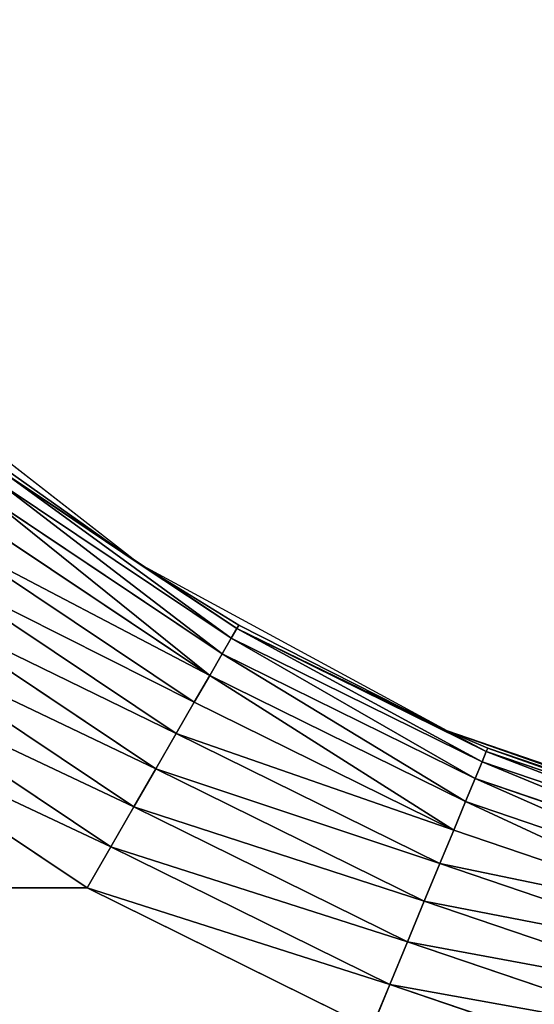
# Model space of a CAD drawing. Extents: x 0 to 605, y 0 to 400.
# Tile 656 of 656: x 291.87 to 296.12, y 311.58 to 319.69. Entities that reach past the tile are written whole.
import ezdxf

# ---------------------------------------------------------------- set-up
doc = ezdxf.new("R2010")
doc.units = 0
doc.header["$LTSCALE"] = 25.4
doc.layers.get('0').update_dxf_attribs({"linetype": 'CONTINUOUS'})

# ---------------------------------------------------------------- blocks, each defined once
blk = doc.blocks.new('ATLANTA610_-_S_STL')
at = {"color": 0}
for p, q in [((290.5222, 112.0661, 85.8943), (292.6974, 112.0661, 87.3478)), ((290.5222, 112.0661, 85.8943), (292.6974, 112.0661, 87.3478)), ((292.893, 112.0353, 87.0091), (292.6974, 112.0661, 87.3478)), ((292.6974, 112.0661, 87.3478), (295.0438, 112.0661, 88.5049)), ((292.893, 112.0353, 87.0091), (292.6974, 112.0661, 87.3478)), ((292.6974, 112.0661, 87.3478), (295.0438, 112.0661, 88.5049)), ((295.1935, 112.0353, 88.1435), (295.0438, 112.0661, 88.5049)), ((295.1935, 112.0353, 88.1435), (295.0438, 112.0661, 88.5049)), ((290.7603, 112.0353, 85.5841), (292.893, 112.0353, 87.0091)), ((290.7603, 112.0353, 85.5841), (292.893, 112.0353, 87.0091)), ((293.0837, 111.9438, 86.6787), (292.893, 112.0353, 87.0091)), ((292.893, 112.0353, 87.0091), (295.1935, 112.0353, 88.1435)), ((293.0837, 111.9438, 86.6787), (292.893, 112.0353, 87.0091)), ((292.893, 112.0353, 87.0091), (295.1935, 112.0353, 88.1435)), ((295.3394, 111.9438, 87.7911), (295.1935, 112.0353, 88.1435)), ((295.1935, 112.0353, 88.1435), (297.6223, 112.0353, 88.968)), ((295.3394, 111.9438, 87.7911), (295.1935, 112.0353, 88.1435)), ((295.1935, 112.0353, 88.1435), (297.6223, 112.0353, 88.968)), ((290.9925, 111.9438, 85.2814), (293.0837, 111.9438, 86.6787)), ((290.9925, 111.9438, 85.2814), (293.0837, 111.9438, 86.6787)), ((293.2649, 111.7936, 86.3649), (293.0837, 111.9438, 86.6787)), ((293.0837, 111.9438, 86.6787), (295.3394, 111.9438, 87.7911)), ((293.2649, 111.7936, 86.3649), (293.0837, 111.9438, 86.6787)), ((293.0837, 111.9438, 86.6787), (295.3394, 111.9438, 87.7911)), ((295.4781, 111.7936, 87.4563), (295.3394, 111.9438, 87.7911)), ((295.3394, 111.9438, 87.7911), (297.721, 111.9438, 88.5996)), ((295.4781, 111.7936, 87.4563), (295.3394, 111.9438, 87.7911)), ((295.3394, 111.9438, 87.7911), (297.721, 111.9438, 88.5996)), ((291.2132, 111.7936, 84.9939), (293.2649, 111.7936, 86.3649)), ((291.2132, 111.7936, 84.9939), (293.2649, 111.7936, 86.3649)), ((293.4322, 111.5887, 86.0752), (293.2649, 111.7936, 86.3649)), ((293.2649, 111.7936, 86.3649), (295.4781, 111.7936, 87.4563)), ((293.4322, 111.5887, 86.0752), (293.2649, 111.7936, 86.3649)), ((293.2649, 111.7936, 86.3649), (295.4781, 111.7936, 87.4563)), ((295.6061, 111.5887, 87.1472), (295.4781, 111.7936, 87.4563)), ((295.4781, 111.7936, 87.4563), (297.8148, 111.7936, 88.2495)), ((295.6061, 111.5887, 87.1472), (295.4781, 111.7936, 87.4563)), ((295.4781, 111.7936, 87.4563), (297.8148, 111.7936, 88.2495)), ((291.4168, 111.5887, 84.7285), (293.4322, 111.5887, 86.0752)), ((291.4168, 111.5887, 84.7285), (293.4322, 111.5887, 86.0752)), ((293.5813, 111.3339, 85.8168), (293.4322, 111.5887, 86.0752)), ((293.4322, 111.5887, 86.0752), (295.6061, 111.5887, 87.1472)), ((293.5813, 111.3339, 85.8168), (293.4322, 111.5887, 86.0752)), ((293.4322, 111.5887, 86.0752), (295.6061, 111.5887, 87.1472)), ((295.7203, 111.3339, 86.8716), (295.6061, 111.5887, 87.1472)), ((295.6061, 111.5887, 87.1472), (297.9014, 111.5887, 87.9264)), ((295.7203, 111.3339, 86.8716), (295.6061, 111.5887, 87.1472)), ((295.6061, 111.5887, 87.1472), (297.9014, 111.5887, 87.9264)), ((291.5984, 111.3339, 84.4919), (293.5813, 111.3339, 85.8168)), ((291.5984, 111.3339, 84.4919), (293.5813, 111.3339, 85.8168)), ((293.7087, 111.0356, 85.5962), (293.5813, 111.3339, 85.8168)), ((293.5813, 111.3339, 85.8168), (295.7203, 111.3339, 86.8716)), ((293.7087, 111.0356, 85.5962), (293.5813, 111.3339, 85.8168)), ((293.5813, 111.3339, 85.8168), (295.7203, 111.3339, 86.8716)), ((295.8178, 111.0356, 86.6363), (295.7203, 111.3339, 86.8716)), ((295.7203, 111.3339, 86.8716), (297.9786, 111.3339, 87.6382)), ((295.8178, 111.0356, 86.6363), (295.7203, 111.3339, 86.8716)), ((295.7203, 111.3339, 86.8716), (297.9786, 111.3339, 87.6382)), ((291.7535, 111.0356, 84.2897), (293.7087, 111.0356, 85.5962)), ((291.7535, 111.0356, 84.2897), (293.7087, 111.0356, 85.5962)), ((293.8112, 110.7011, 85.4187), (293.7087, 111.0356, 85.5962)), ((293.7087, 111.0356, 85.5962), (295.8178, 111.0356, 86.6363)), ((293.8112, 110.7011, 85.4187), (293.7087, 111.0356, 85.5962)), ((293.7087, 111.0356, 85.5962), (295.8178, 111.0356, 86.6363)), ((295.8962, 110.7011, 86.4469), (295.8178, 111.0356, 86.6363)), ((295.8178, 111.0356, 86.6363), (298.0446, 111.0356, 87.3922)), ((295.8962, 110.7011, 86.4469), (295.8178, 111.0356, 86.6363)), ((295.8178, 111.0356, 86.6363), (298.0446, 111.0356, 87.3922)), ((291.8782, 110.7011, 84.1271), (293.8112, 110.7011, 85.4187)), ((291.8782, 110.7011, 84.1271), (293.8112, 110.7011, 85.4187)), ((293.8863, 110.3387, 85.2887), (293.8112, 110.7011, 85.4187)), ((293.8112, 110.7011, 85.4187), (295.8962, 110.7011, 86.4469)), ((293.8863, 110.3387, 85.2887), (293.8112, 110.7011, 85.4187)), ((293.8112, 110.7011, 85.4187), (295.8962, 110.7011, 86.4469)), ((295.9537, 110.3387, 86.3082), (295.8962, 110.7011, 86.4469)), ((295.8962, 110.7011, 86.4469), (298.0976, 110.7011, 87.1942)), ((295.9537, 110.3387, 86.3082), (295.8962, 110.7011, 86.4469)), ((295.8962, 110.7011, 86.4469), (298.0976, 110.7011, 87.1942)), ((291.9696, 110.3387, 84.008), (293.8863, 110.3387, 85.2887)), ((291.9696, 110.3387, 84.008), (293.8863, 110.3387, 85.2887)), ((293.9321, 109.9572, 85.2094), (293.8863, 110.3387, 85.2887)), ((293.8863, 110.3387, 85.2887), (295.9537, 110.3387, 86.3082)), ((293.9321, 109.9572, 85.2094), (293.8863, 110.3387, 85.2887)), ((293.8863, 110.3387, 85.2887), (295.9537, 110.3387, 86.3082)), ((295.9887, 109.9572, 86.2236), (295.9537, 110.3387, 86.3082)), ((295.9537, 110.3387, 86.3082), (298.1364, 110.3387, 87.0491)), ((295.9887, 109.9572, 86.2236), (295.9537, 110.3387, 86.3082)), ((295.9537, 110.3387, 86.3082), (298.1364, 110.3387, 87.0491)), ((293.1259, 109.5661, 84.6777), (292.0254, 109.9572, 83.9354)), ((292.0254, 109.9572, 83.9354), (293.9321, 109.9572, 85.2094)), ((293.1259, 109.5661, 84.6777), (292.0254, 109.9572, 83.9354)), ((292.0254, 109.9572, 83.9354), (293.9321, 109.9572, 85.2094)), ((293.1259, 109.5661, 84.6777), (293.9321, 109.9572, 85.2094)), ((293.1259, 109.5661, 84.6777), (293.9321, 109.9572, 85.2094)), ((295.6678, 109.5661, 86.0533), (293.9321, 109.9572, 85.2094)), ((293.9321, 109.9572, 85.2094), (295.9887, 109.9572, 86.2236)), ((293.9474, 109.5661, 85.1827), (293.9321, 109.9572, 85.2094)), ((295.6678, 109.5661, 86.0533), (293.9321, 109.9572, 85.2094)), ((293.9474, 109.5661, 85.1827), (293.9321, 109.9572, 85.2094)), ((293.9321, 109.9572, 85.2094), (295.9887, 109.9572, 86.2236)), ((295.6678, 109.5661, 86.0533), (295.9887, 109.9572, 86.2236)), ((295.6678, 109.5661, 86.0533), (295.9887, 109.9572, 86.2236)), ((296.0005, 109.5661, 86.1952), (295.9887, 109.9572, 86.2236)), ((295.9887, 109.9572, 86.2236), (298.1602, 109.9572, 86.9607)), ((296.0005, 109.5661, 86.1952), (295.9887, 109.9572, 86.2236)), ((295.9887, 109.9572, 86.2236), (298.1602, 109.9572, 86.9607)), ((292.0441, 109.5661, 83.9109), (293.1259, 102.5661, 84.6777)), ((292.0441, 109.5661, 83.9109), (293.1259, 102.5661, 84.6777)), ((292.0441, 109.5661, 83.9109), (293.1259, 109.5661, 84.6777)), ((292.0441, 109.5661, 83.9109), (293.1259, 109.5661, 84.6777)), ((293.1259, 102.5661, 84.6777), (293.9474, 109.5661, 85.1827)), ((293.1259, 102.5661, 84.6777), (293.9474, 109.5661, 85.1827)), ((293.1259, 102.5661, 84.6777), (293.1259, 109.5661, 84.6777)), ((293.1259, 109.5661, 84.6777), (293.9474, 109.5661, 85.1827)), ((293.1259, 102.5661, 84.6777), (293.1259, 109.5661, 84.6777)), ((293.1259, 109.5661, 84.6777), (293.9474, 109.5661, 85.1827)), ((295.6678, 102.5661, 86.0533), (293.9474, 109.5661, 85.1827)), ((293.9474, 109.5661, 85.1827), (295.6678, 109.5661, 86.0533)), ((295.6678, 102.5661, 86.0533), (293.9474, 109.5661, 85.1827)), ((293.9474, 109.5661, 85.1827), (295.6678, 109.5661, 86.0533)), ((295.6678, 109.5661, 86.0533), (295.6678, 102.5661, 86.0533)), ((295.6678, 109.5661, 86.0533), (296.0005, 109.5661, 86.1952)), ((296.0005, 109.5661, 86.1952), (295.6678, 102.5661, 86.0533)), ((295.6678, 109.5661, 86.0533), (295.6678, 102.5661, 86.0533)), ((296.0005, 109.5661, 86.1952), (295.6678, 102.5661, 86.0533)), ((298.1681, 109.5661, 86.931), (295.6678, 102.5661, 86.0533)), ((298.1681, 109.5661, 86.931), (295.6678, 102.5661, 86.0533)), ((295.6678, 109.5661, 86.0533), (296.0005, 109.5661, 86.1952)), ((296.0005, 109.5661, 86.1952), (298.1681, 109.5661, 86.931)), ((296.0005, 109.5661, 86.1952), (298.1681, 109.5661, 86.931)), ((293.1259, 102.5661, 84.6777), (290.845, 102.5661, 82.9024)), ((295.6678, 102.5661, 86.0533), (293.1259, 102.5661, 84.6777)), ((298.4015, 102.5661, 86.9918), (295.6678, 102.5661, 86.0533))]:
    blk.add_line(p, q, dxfattribs=at)
mesh = blk.add_polyface(dxfattribs=at)
corners = [(280.4601, 112.0661, 11.246), (329.5137, 112.0661, 11.2861), (302.6974, 112.0661, 11.1745), (275.6597, 112.0661, 11.2883), (334.7957, 112.0661, 11.3471), (254.6098, 112.0661, 11.645), (349.848, 112.0661, 11.6223), (355.1678, 112.0661, 11.7612), (238.1292, 112.0661, 12.1716), (368.1137, 112.0661, 12.2056), (233.9715, 112.0661, 12.3456), (373.2318, 112.0661, 12.427), (222.9458, 112.0661, 12.8984), (384.2548, 112.0661, 13.0033), (216.1113, 112.0661, 13.3173), (388.8138, 112.0661, 13.2866), (397.9706, 112.0661, 13.9525), (209.5186, 112.0661, 13.7884), (202.5198, 112.0661, 14.3714), (402.4979, 112.0661, 14.3377), (410.1429, 112.0661, 15.0817), (197.5257, 112.0661, 14.8474), (189.2019, 112.0661, 15.7649), (415.4307, 112.0661, 15.6733), (421.1279, 112.0661, 16.3928), (186.5278, 112.0661, 16.0962), (176.3465, 112.0661, 17.5472), (427.7604, 112.0661, 17.3462), (431.2393, 112.0661, 17.8999), (166.4144, 112.0661, 19.2806), (438.3021, 112.0661, 19.1513), (445.8533, 112.0661, 20.6919), (164.4642, 112.0661, 19.6623), (157.0161, 112.0661, 21.2557), (449.7603, 112.0661, 21.5749), (154.9698, 112.0661, 21.7314), (458.0025, 112.0661, 23.6457), (152.3649, 112.0661, 22.3617), (144.7819, 112.0661, 24.3638), (460.8966, 112.0661, 24.4437), (139.0646, 112.0661, 26.0478), (467.1646, 112.0661, 26.306), (134.9015, 112.0661, 27.3733), (471.64, 112.0661, 27.7536), (130.729, 112.0661, 28.7908), (475.948, 112.0661, 29.2452), (125.3773, 112.0661, 30.7473), (481.4144, 112.0661, 31.2846), (122.7265, 112.0661, 31.7766), (488.4208, 112.0661, 34.1554), (116.3576, 112.0661, 34.4225), (490.8671, 112.0661, 35.2304), (115.0615, 112.0661, 34.9924), (107.705, 112.0661, 38.4434), (496.2377, 112.0661, 37.7321), (499.9748, 112.0661, 39.5945), (107.6397, 112.0661, 38.4758), (100.4212, 112.0661, 42.251), (503.6692, 112.0661, 41.539), (508.2616, 112.0661, 44.1066), (99.3484, 112.0661, 42.8469), (93.4013, 112.0661, 46.3222), (514.2769, 112.0661, 47.7373), (91.2749, 112.0661, 47.6387), (86.6027, 112.0661, 50.6755), (516.3888, 112.0661, 49.088), (302.6974, 112.0661, 50.0273), (300.0869, 112.0661, 50.1984), (297.5211, 112.0661, 50.7087), (83.4876, 112.0661, 52.8157), (295.0438, 112.0661, 51.5497), (292.6974, 112.0661, 52.7067), (290.5222, 112.0661, 54.1602), (80.0558, 112.0661, 55.2864), (288.5553, 112.0661, 55.8851), (76.0037, 112.0661, 58.3652), (286.8304, 112.0661, 57.852), (285.377, 112.0661, 60.0273), (73.7779, 112.0661, 60.1357), (284.2198, 112.0661, 62.3736), (68.8538, 112.0661, 64.2681), (283.3789, 112.0661, 64.8509), (67.785, 112.0661, 65.2065), (282.8686, 112.0661, 67.4167), (62.0562, 112.0661, 70.5141), (282.6974, 112.0661, 70.0273), (282.8686, 112.0661, 72.6378), (56.7148, 112.0661, 75.932), (283.3789, 112.0661, 75.2036), (284.2198, 112.0661, 77.6809), (55.6634, 112.0661, 77.0583), (51.6593, 112.0661, 81.5505), (285.377, 112.0661, 80.0273), (286.8304, 112.0661, 82.2025), (49.6981, 112.0661, 83.8782), (288.5553, 112.0661, 84.1694), (46.9031, 112.0661, 87.3585), (290.5222, 112.0661, 85.8943), (292.6974, 112.0661, 87.3478), (295.0438, 112.0661, 88.5049), (44.6285, 112.0661, 90.3471), (297.5211, 112.0661, 89.3458), (300.0869, 112.0661, 89.8562), (302.6974, 112.0661, 90.0273), (560.6864, 112.0661, 90.2396), (562.1871, 112.0661, 92.2909), (42.4393, 112.0661, 93.3689), (565.0362, 112.0661, 96.387), (39.9393, 112.0661, 97.0143), (566.7673, 112.0661, 99.0196), (38.2766, 112.0661, 99.568), (570.0849, 112.0661, 104.4173), (35.31, 112.0661, 104.4173), (521.0604, 112.0661, 52.2245), (305.308, 112.0661, 50.1984), (307.8738, 112.0661, 50.7087), (310.3511, 112.0661, 51.5497), (312.6974, 112.0661, 52.7067), (524.3695, 112.0661, 54.576), (314.8727, 112.0661, 54.1602), (316.8396, 112.0661, 55.8851), (527.6102, 112.0661, 56.9896), (318.5645, 112.0661, 57.852), (531.6983, 112.0661, 60.2015), (320.0179, 112.0661, 60.0273), (321.175, 112.0661, 62.3736), (536.9421, 112.0661, 64.6184), (322.016, 112.0661, 64.8509), (538.7529, 112.0661, 66.2273), (322.5263, 112.0661, 67.4167), (542.7916, 112.0661, 69.986), (322.6974, 112.0661, 70.0273), (545.5922, 112.0661, 72.7406), (322.5263, 112.0661, 72.6378), (322.016, 112.0661, 75.2036), (548.3276, 112.0661, 75.559), (321.175, 112.0661, 77.6809), (551.4681, 112.0661, 78.9659), (320.0179, 112.0661, 80.0273), (555.9999, 112.0661, 84.246), (318.5645, 112.0661, 82.2025), (316.8396, 112.0661, 84.1694), (314.8727, 112.0661, 85.8943), (557.084, 112.0661, 85.5803), (312.6974, 112.0661, 87.3478), (310.3511, 112.0661, 88.5049), (307.8738, 112.0661, 89.3458), (305.308, 112.0661, 89.8562)]
mesh.append_faces([[corners[k] for k in face] for face in [(0, 1, 2), (111, 110, 112)]], dxfattribs={"vtx0": -1, "color": 0})
mesh.append_faces([[corners[k] for k in face] for face in [(1, 3, 4), (4, 5, 6), (6, 5, 7), (7, 8, 9), (9, 10, 11), (11, 12, 13), (13, 14, 15), (15, 14, 16), (16, 18, 19), (19, 18, 20), (20, 22, 23), (23, 22, 24), (24, 26, 27), (27, 26, 28), (28, 29, 30), (30, 29, 31), (31, 33, 34), (34, 35, 36), (36, 38, 39), (39, 40, 41), (41, 42, 43), (43, 44, 45), (45, 46, 47), (47, 48, 49), (49, 50, 51), (51, 53, 54), (54, 53, 55), (55, 57, 58), (58, 57, 59), (59, 61, 62), (62, 64, 65), (66, 64, 67), (67, 64, 68), (68, 69, 70), (70, 69, 71), (71, 69, 72), (72, 73, 74), (74, 75, 76), (76, 75, 77), (77, 78, 79), (79, 80, 81), (81, 82, 83), (83, 84, 85), (85, 84, 86), (86, 87, 88), (88, 87, 89), (89, 91, 92), (92, 91, 93), (93, 94, 95), (95, 96, 97), (97, 96, 98), (98, 96, 99), (99, 100, 101), (101, 100, 102), (102, 100, 103), (104, 100, 105), (105, 106, 107), (107, 108, 109), (109, 110, 111), (113, 117, 118), (118, 120, 121), (121, 122, 123), (123, 125, 126), (126, 127, 128), (128, 129, 130), (130, 131, 132), (132, 134, 135), (135, 136, 137), (137, 138, 139), (139, 142, 143), (143, 142, 104)]], dxfattribs={"vtx0": -1, "vtx1": -1, "color": 0})
mesh.append_faces([[corners[k] for k in face] for face in [(65, 64, 66), (103, 100, 104)]], dxfattribs={"vtx0": -1, "vtx1": -1, "vtx2": -1, "color": 0})
mesh.append_faces([[corners[k] for k in face] for face in [(1, 0, 3), (4, 3, 5), (7, 5, 8), (9, 8, 10), (11, 10, 12), (13, 12, 14), (16, 14, 17), (16, 17, 18), (20, 18, 21), (20, 21, 22), (24, 22, 25), (24, 25, 26), (28, 26, 29), (31, 29, 32), (31, 32, 33), (34, 33, 35), (36, 35, 37), (36, 37, 38), (39, 38, 40), (41, 40, 42), (43, 42, 44), (45, 44, 46), (47, 46, 48), (49, 48, 50), (51, 50, 52), (51, 52, 53), (55, 53, 56), (55, 56, 57), (59, 57, 60), (59, 60, 61), (62, 61, 63), (62, 63, 64), (68, 64, 69), (72, 69, 73), (74, 73, 75), (77, 75, 78), (79, 78, 80), (81, 80, 82), (83, 82, 84), (86, 84, 87), (89, 87, 90), (89, 90, 91), (93, 91, 94), (95, 94, 96), (99, 96, 100), (105, 100, 106), (107, 106, 108), (109, 108, 110), (66, 113, 65), (113, 66, 114), (113, 114, 115), (113, 115, 116), (113, 116, 117), (118, 117, 119), (118, 119, 120), (121, 120, 122), (123, 122, 124), (123, 124, 125), (126, 125, 127), (128, 127, 129), (130, 129, 131), (132, 131, 133), (132, 133, 134), (135, 134, 136), (137, 136, 138), (139, 138, 140), (139, 140, 141), (139, 141, 142), (104, 142, 144), (104, 144, 145), (104, 145, 146), (104, 146, 147), (104, 147, 103)]], dxfattribs={"vtx0": -1, "vtx2": -1, "color": 0})
mesh = blk.add_polyface(dxfattribs=at)
corners = [(290.5222, 112.0661, 85.8943), (292.893, 112.0353, 87.0091), (290.7603, 112.0353, 85.5841), (292.6974, 112.0661, 87.3478)]
mesh.append_faces([[corners[k] for k in face] for face in [(0, 1, 2), (1, 0, 3)]], dxfattribs={"vtx0": -1, "color": 0})
mesh = blk.add_polyface(dxfattribs=at)
corners = [(292.6974, 112.0661, 87.3478), (295.1935, 112.0353, 88.1435), (292.893, 112.0353, 87.0091), (295.0438, 112.0661, 88.5049)]
mesh.append_faces([[corners[k] for k in face] for face in [(0, 1, 2), (1, 0, 3)]], dxfattribs={"vtx0": -1, "color": 0})
mesh = blk.add_polyface(dxfattribs=at)
corners = [(295.0438, 112.0661, 88.5049), (297.6223, 112.0353, 88.968), (295.1935, 112.0353, 88.1435), (297.5211, 112.0661, 89.3458)]
mesh.append_faces([[corners[k] for k in face] for face in [(0, 1, 2), (1, 0, 3)]], dxfattribs={"vtx0": -1, "color": 0})
mesh = blk.add_polyface(dxfattribs=at)
corners = [(290.7603, 112.0353, 85.5841), (293.0837, 111.9438, 86.6787), (290.9925, 111.9438, 85.2814), (292.893, 112.0353, 87.0091)]
mesh.append_faces([[corners[k] for k in face] for face in [(0, 1, 2), (1, 0, 3)]], dxfattribs={"vtx0": -1, "color": 0})
mesh = blk.add_polyface(dxfattribs=at)
corners = [(292.893, 112.0353, 87.0091), (295.3394, 111.9438, 87.7911), (293.0837, 111.9438, 86.6787), (295.1935, 112.0353, 88.1435)]
mesh.append_faces([[corners[k] for k in face] for face in [(0, 1, 2), (1, 0, 3)]], dxfattribs={"vtx0": -1, "color": 0})
mesh = blk.add_polyface(dxfattribs=at)
corners = [(295.1935, 112.0353, 88.1435), (297.721, 111.9438, 88.5996), (295.3394, 111.9438, 87.7911), (297.6223, 112.0353, 88.968)]
mesh.append_faces([[corners[k] for k in face] for face in [(0, 1, 2), (1, 0, 3)]], dxfattribs={"vtx0": -1, "color": 0})
mesh = blk.add_polyface(dxfattribs=at)
corners = [(290.9925, 111.9438, 85.2814), (293.2649, 111.7936, 86.3649), (291.2132, 111.7936, 84.9939), (293.0837, 111.9438, 86.6787)]
mesh.append_faces([[corners[k] for k in face] for face in [(0, 1, 2), (1, 0, 3)]], dxfattribs={"vtx0": -1, "color": 0})
mesh = blk.add_polyface(dxfattribs=at)
corners = [(293.0837, 111.9438, 86.6787), (295.4781, 111.7936, 87.4563), (293.2649, 111.7936, 86.3649), (295.3394, 111.9438, 87.7911)]
mesh.append_faces([[corners[k] for k in face] for face in [(0, 1, 2), (1, 0, 3)]], dxfattribs={"vtx0": -1, "color": 0})
mesh = blk.add_polyface(dxfattribs=at)
corners = [(295.3394, 111.9438, 87.7911), (297.8148, 111.7936, 88.2495), (295.4781, 111.7936, 87.4563), (297.721, 111.9438, 88.5996)]
mesh.append_faces([[corners[k] for k in face] for face in [(0, 1, 2), (1, 0, 3)]], dxfattribs={"vtx0": -1, "color": 0})
mesh = blk.add_polyface(dxfattribs=at)
corners = [(291.2132, 111.7936, 84.9939), (293.4322, 111.5887, 86.0752), (291.4168, 111.5887, 84.7285), (293.2649, 111.7936, 86.3649)]
mesh.append_faces([[corners[k] for k in face] for face in [(0, 1, 2), (1, 0, 3)]], dxfattribs={"vtx0": -1, "color": 0})
mesh = blk.add_polyface(dxfattribs=at)
corners = [(293.2649, 111.7936, 86.3649), (295.6061, 111.5887, 87.1472), (293.4322, 111.5887, 86.0752), (295.4781, 111.7936, 87.4563)]
mesh.append_faces([[corners[k] for k in face] for face in [(0, 1, 2), (1, 0, 3)]], dxfattribs={"vtx0": -1, "color": 0})
mesh = blk.add_polyface(dxfattribs=at)
corners = [(295.4781, 111.7936, 87.4563), (297.9014, 111.5887, 87.9264), (295.6061, 111.5887, 87.1472), (297.8148, 111.7936, 88.2495)]
mesh.append_faces([[corners[k] for k in face] for face in [(0, 1, 2), (1, 0, 3)]], dxfattribs={"vtx0": -1, "color": 0})
mesh = blk.add_polyface(dxfattribs=at)
corners = [(291.4168, 111.5887, 84.7285), (293.5813, 111.3339, 85.8168), (291.5984, 111.3339, 84.4919), (293.4322, 111.5887, 86.0752)]
mesh.append_faces([[corners[k] for k in face] for face in [(0, 1, 2), (1, 0, 3)]], dxfattribs={"vtx0": -1, "color": 0})
mesh = blk.add_polyface(dxfattribs=at)
corners = [(293.4322, 111.5887, 86.0752), (295.7203, 111.3339, 86.8716), (293.5813, 111.3339, 85.8168), (295.6061, 111.5887, 87.1472)]
mesh.append_faces([[corners[k] for k in face] for face in [(0, 1, 2), (1, 0, 3)]], dxfattribs={"vtx0": -1, "color": 0})
mesh = blk.add_polyface(dxfattribs=at)
corners = [(295.6061, 111.5887, 87.1472), (297.9786, 111.3339, 87.6382), (295.7203, 111.3339, 86.8716), (297.9014, 111.5887, 87.9264)]
mesh.append_faces([[corners[k] for k in face] for face in [(0, 1, 2), (1, 0, 3)]], dxfattribs={"vtx0": -1, "color": 0})
mesh = blk.add_polyface(dxfattribs=at)
corners = [(291.5984, 111.3339, 84.4919), (293.7087, 111.0356, 85.5962), (291.7535, 111.0356, 84.2897), (293.5813, 111.3339, 85.8168)]
mesh.append_faces([[corners[k] for k in face] for face in [(0, 1, 2), (1, 0, 3)]], dxfattribs={"vtx0": -1, "color": 0})
mesh = blk.add_polyface(dxfattribs=at)
corners = [(295.7203, 111.3339, 86.8716), (293.7087, 111.0356, 85.5962), (293.5813, 111.3339, 85.8168), (295.8178, 111.0356, 86.6363)]
mesh.append_faces([[corners[k] for k in face] for face in [(0, 1, 2), (1, 0, 3)]], dxfattribs={"vtx0": -1, "color": 0})
mesh = blk.add_polyface(dxfattribs=at)
corners = [(297.9786, 111.3339, 87.6382), (295.8178, 111.0356, 86.6363), (295.7203, 111.3339, 86.8716), (298.0446, 111.0356, 87.3922)]
mesh.append_faces([[corners[k] for k in face] for face in [(0, 1, 2), (1, 0, 3)]], dxfattribs={"vtx0": -1, "color": 0})
mesh = blk.add_polyface(dxfattribs=at)
corners = [(293.7087, 111.0356, 85.5962), (291.8782, 110.7011, 84.1271), (291.7535, 111.0356, 84.2897), (293.8112, 110.7011, 85.4187)]
mesh.append_faces([[corners[k] for k in face] for face in [(0, 1, 2), (1, 0, 3)]], dxfattribs={"vtx0": -1, "color": 0})
mesh = blk.add_polyface(dxfattribs=at)
corners = [(295.8178, 111.0356, 86.6363), (293.8112, 110.7011, 85.4187), (293.7087, 111.0356, 85.5962), (295.8962, 110.7011, 86.4469)]
mesh.append_faces([[corners[k] for k in face] for face in [(0, 1, 2), (1, 0, 3)]], dxfattribs={"vtx0": -1, "color": 0})
mesh = blk.add_polyface(dxfattribs=at)
corners = [(298.0446, 111.0356, 87.3922), (295.8962, 110.7011, 86.4469), (295.8178, 111.0356, 86.6363), (298.0976, 110.7011, 87.1942)]
mesh.append_faces([[corners[k] for k in face] for face in [(0, 1, 2), (1, 0, 3)]], dxfattribs={"vtx0": -1, "color": 0})
mesh = blk.add_polyface(dxfattribs=at)
corners = [(293.8112, 110.7011, 85.4187), (291.9696, 110.3387, 84.008), (291.8782, 110.7011, 84.1271), (293.8863, 110.3387, 85.2887)]
mesh.append_faces([[corners[k] for k in face] for face in [(0, 1, 2), (1, 0, 3)]], dxfattribs={"vtx0": -1, "color": 0})
mesh = blk.add_polyface(dxfattribs=at)
corners = [(295.8962, 110.7011, 86.4469), (293.8863, 110.3387, 85.2887), (293.8112, 110.7011, 85.4187), (295.9537, 110.3387, 86.3082)]
mesh.append_faces([[corners[k] for k in face] for face in [(0, 1, 2), (1, 0, 3)]], dxfattribs={"vtx0": -1, "color": 0})
mesh = blk.add_polyface(dxfattribs=at)
corners = [(298.0976, 110.7011, 87.1942), (295.9537, 110.3387, 86.3082), (295.8962, 110.7011, 86.4469), (298.1364, 110.3387, 87.0491)]
mesh.append_faces([[corners[k] for k in face] for face in [(0, 1, 2), (1, 0, 3)]], dxfattribs={"vtx0": -1, "color": 0})
mesh = blk.add_polyface(dxfattribs=at)
corners = [(293.8863, 110.3387, 85.2887), (292.0254, 109.9572, 83.9354), (291.9696, 110.3387, 84.008), (293.9321, 109.9572, 85.2094)]
mesh.append_faces([[corners[k] for k in face] for face in [(0, 1, 2), (1, 0, 3)]], dxfattribs={"vtx0": -1, "color": 0})
mesh = blk.add_polyface(dxfattribs=at)
corners = [(295.9537, 110.3387, 86.3082), (293.9321, 109.9572, 85.2094), (293.8863, 110.3387, 85.2887), (295.9887, 109.9572, 86.2236)]
mesh.append_faces([[corners[k] for k in face] for face in [(0, 1, 2), (1, 0, 3)]], dxfattribs={"vtx0": -1, "color": 0})
mesh = blk.add_polyface(dxfattribs=at)
corners = [(298.1364, 110.3387, 87.0491), (295.9887, 109.9572, 86.2236), (295.9537, 110.3387, 86.3082), (298.1602, 109.9572, 86.9607)]
mesh.append_faces([[corners[k] for k in face] for face in [(0, 1, 2), (1, 0, 3)]], dxfattribs={"vtx0": -1, "color": 0})
mesh = blk.add_polyface(dxfattribs=at)
corners = [(293.9321, 109.9572, 85.2094), (293.1259, 109.5661, 84.6777), (292.0254, 109.9572, 83.9354)]
mesh.append_faces([[corners[k] for k in face] for face in [(0, 1, 2)]], dxfattribs={"color": 0})
mesh = blk.add_polyface(dxfattribs=at)
corners = [(293.1259, 109.5661, 84.6777), (292.0441, 109.5661, 83.9109), (292.0254, 109.9572, 83.9354)]
mesh.append_faces([[corners[k] for k in face] for face in [(0, 1, 2)]], dxfattribs={"color": 0})
mesh = blk.add_polyface(dxfattribs=at)
corners = [(293.9474, 109.5661, 85.1827), (293.1259, 109.5661, 84.6777), (293.9321, 109.9572, 85.2094)]
mesh.append_faces([[corners[k] for k in face] for face in [(0, 1, 2)]], dxfattribs={"color": 0})
mesh = blk.add_polyface(dxfattribs=at)
corners = [(295.9887, 109.9572, 86.2236), (295.6678, 109.5661, 86.0533), (293.9321, 109.9572, 85.2094)]
mesh.append_faces([[corners[k] for k in face] for face in [(0, 1, 2)]], dxfattribs={"color": 0})
mesh = blk.add_polyface(dxfattribs=at)
corners = [(295.6678, 109.5661, 86.0533), (293.9474, 109.5661, 85.1827), (293.9321, 109.9572, 85.2094)]
mesh.append_faces([[corners[k] for k in face] for face in [(0, 1, 2)]], dxfattribs={"color": 0})
mesh = blk.add_polyface(dxfattribs=at)
corners = [(296.0005, 109.5661, 86.1952), (295.6678, 109.5661, 86.0533), (295.9887, 109.9572, 86.2236)]
mesh.append_faces([[corners[k] for k in face] for face in [(0, 1, 2)]], dxfattribs={"color": 0})
mesh = blk.add_polyface(dxfattribs=at)
corners = [(298.1602, 109.9572, 86.9607), (296.0005, 109.5661, 86.1952), (295.9887, 109.9572, 86.2236), (298.1681, 109.5661, 86.931)]
mesh.append_faces([[corners[k] for k in face] for face in [(0, 1, 2), (1, 0, 3)]], dxfattribs={"vtx0": -1, "color": 0})
mesh = blk.add_polyface(dxfattribs=at)
corners = [(293.1259, 102.5661, 84.6777), (290.845, 102.5661, 82.9024), (292.0441, 109.5661, 83.9109)]
mesh.append_faces([[corners[k] for k in face] for face in [(0, 1, 2)]], dxfattribs={"color": 0})
mesh = blk.add_polyface(dxfattribs=at)
corners = [(293.1259, 102.5661, 84.6777), (292.0441, 109.5661, 83.9109), (293.1259, 109.5661, 84.6777)]
mesh.append_faces([[corners[k] for k in face] for face in [(0, 1, 2)]], dxfattribs={"color": 0})
mesh = blk.add_polyface(dxfattribs=at)
corners = [(295.6678, 102.5661, 86.0533), (293.1259, 102.5661, 84.6777), (293.9474, 109.5661, 85.1827)]
mesh.append_faces([[corners[k] for k in face] for face in [(0, 1, 2)]], dxfattribs={"color": 0})
mesh = blk.add_polyface(dxfattribs=at)
corners = [(293.9474, 109.5661, 85.1827), (293.1259, 102.5661, 84.6777), (293.1259, 109.5661, 84.6777)]
mesh.append_faces([[corners[k] for k in face] for face in [(0, 1, 2)]], dxfattribs={"color": 0})
mesh = blk.add_polyface(dxfattribs=at)
corners = [(295.6678, 102.5661, 86.0533), (293.9474, 109.5661, 85.1827), (295.6678, 109.5661, 86.0533)]
mesh.append_faces([[corners[k] for k in face] for face in [(0, 1, 2)]], dxfattribs={"color": 0})
mesh = blk.add_polyface(dxfattribs=at)
corners = [(296.0005, 109.5661, 86.1952), (295.6678, 102.5661, 86.0533), (295.6678, 109.5661, 86.0533)]
mesh.append_faces([[corners[k] for k in face] for face in [(0, 1, 2)]], dxfattribs={"color": 0})
mesh = blk.add_polyface(dxfattribs=at)
corners = [(298.1681, 109.5661, 86.931), (295.6678, 102.5661, 86.0533), (296.0005, 109.5661, 86.1952)]
mesh.append_faces([[corners[k] for k in face] for face in [(0, 1, 2)]], dxfattribs={"color": 0})
mesh = blk.add_polyface(dxfattribs=at)
corners = [(298.4015, 102.5661, 86.9918), (295.6678, 102.5661, 86.0533), (298.1681, 109.5661, 86.931)]
mesh.append_faces([[corners[k] for k in face] for face in [(0, 1, 2)]], dxfattribs={"color": 0})

msp = doc.modelspace()

# ---------------------------------------------------------------- block references
at = {"color": 254, "extrusion": (0, -1, 5.55112e-17)}
msp.add_blockref('ATLANTA610_-_S_STL', (-0.2686, -0.0661, -399.8831), dxfattribs=at)

doc.saveas('drawing.dxf')
